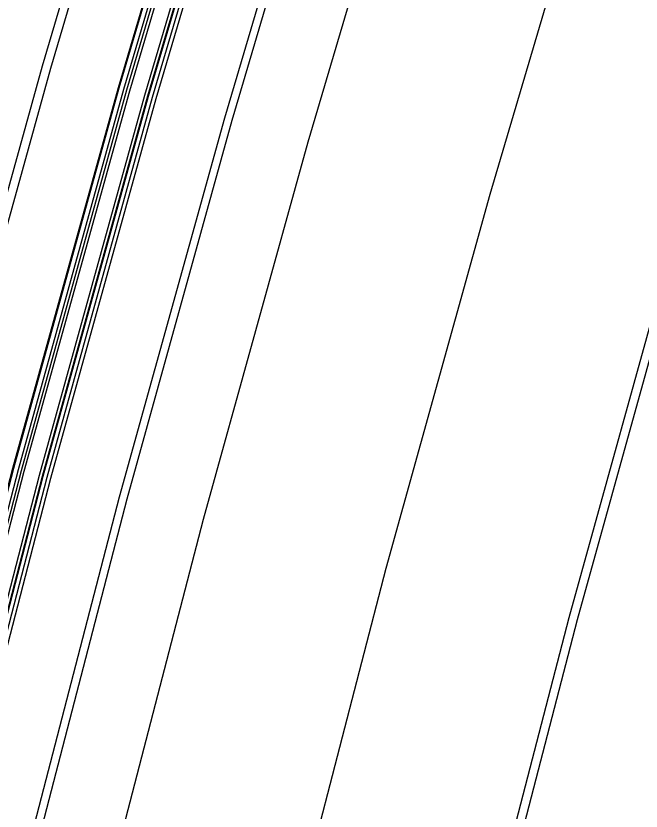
# Model space of a CAD drawing. Extents: x 1797478 to 1804836, y 246529 to 250952.
# Drawn here: x 1798035.9 to 1798075.5, y 250086 to 250136.4 of the extents above; entities that cross this region are included whole.
import ezdxf

# ---------------------------------------------------------------- set-up
doc = ezdxf.new("R2010")
doc.units = 0
for name, color, linetype in [('1', 7, 'Continuous'), ('DRAINAGE', 7, 'Continuous'), ('EDPV-LINE', 7, 'Continuous'), ('SHDR-UPAV', 7, 'Continuous')]:
    doc.layers.add(name, color=color, linetype=linetype)

msp = doc.modelspace()

# ---------------------------------------------------------------- linework, layer by layer
for points in [[(1798053.167, 250077.587), (1798059.342, 250101.406), (1798065.919, 250125.118), (1798072.896, 250148.715), (1798080.27, 250172.191), (1798088.039, 250195.54), (1798096.202, 250218.753), (1798104.756, 250241.826), (1798113.698, 250264.75), (1798123.026, 250287.521), (1798132.738, 250310.13), (1798142.83, 250332.572), (1798153.299, 250354.841), (1798164.144, 250376.93), (1798175.36, 250398.832), (1798185.544, 250417.964), (1798186.944, 250420.541), (1798197.866, 250440.236), (1798198.893, 250442.052), (1798211.204, 250463.358), (1798221.269, 250480.183), (1798223.873, 250484.453), (1798236.896, 250505.331)], [(1798053.167, 250077.587), (1798059.342, 250101.406), (1798065.919, 250125.118), (1798072.896, 250148.715), (1798080.27, 250172.191), (1798088.039, 250195.54), (1798096.202, 250218.753), (1798104.756, 250241.826), (1798113.698, 250264.75), (1798123.026, 250287.521), (1798132.738, 250310.13), (1798142.83, 250332.572), (1798153.299, 250354.841), (1798164.144, 250376.93), (1798175.36, 250398.832), (1798185.544, 250417.964), (1798186.944, 250420.541), (1798197.866, 250440.236), (1798198.893, 250442.052), (1798211.204, 250463.358), (1798221.269, 250480.183), (1798223.873, 250484.453), (1798236.896, 250505.331)], [(1798053.167, 250077.587), (1798059.342, 250101.406), (1798065.919, 250125.118), (1798072.896, 250148.715), (1798080.27, 250172.191), (1798088.039, 250195.54), (1798096.202, 250218.753), (1798104.756, 250241.826), (1798113.698, 250264.75), (1798123.026, 250287.521), (1798132.738, 250310.13), (1798142.83, 250332.572), (1798153.299, 250354.841), (1798164.144, 250376.93), (1798175.36, 250398.832), (1798185.544, 250417.964), (1798186.944, 250420.541), (1798197.866, 250440.236), (1798198.893, 250442.052), (1798211.204, 250463.358), (1798221.269, 250480.183), (1798223.873, 250484.453), (1798236.896, 250505.331)], [(1798053.167, 250077.587), (1798059.342, 250101.406), (1798065.919, 250125.118), (1798072.896, 250148.715), (1798080.27, 250172.191), (1798088.039, 250195.54), (1798096.202, 250218.753), (1798104.756, 250241.826), (1798113.698, 250264.75), (1798123.026, 250287.521), (1798132.738, 250310.13), (1798142.83, 250332.572), (1798153.299, 250354.841), (1798164.144, 250376.93), (1798175.36, 250398.832), (1798185.544, 250417.964), (1798186.944, 250420.541), (1798197.866, 250440.236), (1798198.893, 250442.052), (1798211.204, 250463.358), (1798221.269, 250480.183), (1798223.873, 250484.453), (1798236.896, 250505.331)], [(1798024.549, 250084.749), (1798030.85, 250109.051), (1798037.56, 250133.243), (1798044.678, 250157.318), (1798052.201, 250181.269), (1798060.128, 250205.09), (1798068.456, 250228.774), (1798077.183, 250252.314), (1798086.307, 250275.702), (1798095.824, 250298.934), (1798105.732, 250322.001), (1798116.028, 250344.898), (1798126.71, 250367.618), (1798137.774, 250390.153), (1798149.217, 250412.499), (1798159.607, 250432.019), (1798161.035, 250434.648), (1798172.178, 250454.742), (1798173.227, 250456.595), (1798185.787, 250478.332), (1798196.056, 250495.498)], [(1798025.079, 250084.616), (1798031.377, 250108.909), (1798038.085, 250133.092), (1798045.2, 250157.159), (1798052.72, 250181.101), (1798060.644, 250204.914), (1798068.969, 250228.589), (1798077.693, 250252.12), (1798086.813, 250275.5), (1798096.327, 250298.723), (1798106.231, 250321.782), (1798116.524, 250344.67), (1798127.202, 250367.381), (1798138.261, 250389.909), (1798149.7, 250412.246), (1798160.087, 250431.759), (1798161.515, 250434.388), (1798172.653, 250454.474), (1798173.701, 250456.326), (1798186.257, 250478.055), (1798196.522, 250495.215)], [(1798036.675, 250081.714), (1798042.923, 250105.812), (1798049.577, 250129.8), (1798056.635, 250153.673), (1798064.095, 250177.423), (1798071.955, 250201.043), (1798080.213, 250224.528), (1798088.867, 250247.87), (1798097.913, 250271.062), (1798107.35, 250294.098), (1798117.175, 250316.971), (1798127.385, 250339.675), (1798137.977, 250362.204), (1798148.947, 250384.55), (1798160.294, 250406.708), (1798170.597, 250426.063), (1798172.013, 250428.671), (1798183.063, 250448.595), (1798184.102, 250450.433), (1798196.557, 250471.987), (1798206.739, 250489.009), (1798209.374, 250493.329)], [(1798029.46, 250083.52), (1798035.739, 250107.739), (1798042.426, 250131.849), (1798049.52, 250155.842), (1798057.018, 250179.712), (1798064.917, 250203.451), (1798073.217, 250227.054), (1798081.914, 250250.514), (1798091.007, 250273.823), (1798100.491, 250296.975), (1798110.366, 250319.964), (1798120.627, 250342.783), (1798131.272, 250365.425), (1798142.299, 250387.884), (1798153.703, 250410.154), (1798164.058, 250429.607), (1798165.481, 250432.228), (1798176.586, 250452.253), (1798177.631, 250454.1), (1798190.148, 250475.763), (1798200.382, 250492.87)], [(1798029.751, 250083.447), (1798036.029, 250107.661), (1798042.715, 250131.766), (1798049.807, 250155.754), (1798057.303, 250179.619), (1798065.201, 250203.354), (1798073.499, 250226.953), (1798082.195, 250250.407), (1798091.285, 250273.712), (1798100.768, 250296.859), (1798110.64, 250319.844), (1798120.9, 250342.658), (1798131.543, 250365.295), (1798142.567, 250387.75), (1798153.968, 250410.015), (1798164.321, 250429.464), (1798165.745, 250432.084), (1798176.847, 250452.105), (1798177.892, 250453.952), (1798190.407, 250475.611), (1798200.639, 250492.715)], [(1798029.95, 250083.397), (1798036.227, 250107.608), (1798042.912, 250131.71), (1798050.003, 250155.694), (1798057.498, 250179.556), (1798065.395, 250203.288), (1798073.692, 250226.883), (1798082.386, 250250.334), (1798091.475, 250273.636), (1798100.957, 250296.78), (1798110.828, 250319.761), (1798121.086, 250342.572), (1798131.727, 250365.207), (1798142.75, 250387.658), (1798154.15, 250409.92), (1798164.501, 250429.367), (1798165.924, 250431.986), (1798177.026, 250452.005), (1798178.07, 250453.851), (1798190.583, 250475.507), (1798200.814, 250492.608)], [(1798030.127, 250083.353), (1798036.404, 250107.561), (1798043.088, 250131.659), (1798050.178, 250155.641), (1798057.672, 250179.5), (1798065.568, 250203.229), (1798073.864, 250226.821), (1798082.558, 250250.269), (1798091.646, 250273.568), (1798101.126, 250296.709), (1798110.996, 250319.687), (1798121.252, 250342.496), (1798131.892, 250365.127), (1798142.914, 250387.576), (1798154.312, 250409.835), (1798164.662, 250429.279), (1798166.085, 250431.899), (1798177.185, 250451.915), (1798178.229, 250453.76), (1798190.741, 250475.414), (1798200.97, 250492.513)], [(1798064.808, 250074.674), (1798070.932, 250098.297), (1798077.455, 250121.813), (1798084.374, 250145.216), (1798097.043, 250166.767), (1798113.437, 250186.849), (1798120.539, 250209.964), (1798128.223, 250232.899), (1798136.485, 250255.639), (1798145.319, 250278.168), (1798154.718, 250300.468), (1798164.635, 250322.545), (1798174.932, 250344.447), (1798185.597, 250366.171), (1798196.628, 250387.713), (1798206.645, 250406.53), (1798208.022, 250409.065), (1798218.764, 250428.435), (1798219.774, 250430.221), (1798231.882, 250451.176), (1798241.782, 250467.724), (1798244.342, 250471.924), (1798257.151, 250492.458)], [(1798064.808, 250074.674), (1798070.932, 250098.297), (1798077.455, 250121.813), (1798084.374, 250145.216), (1798097.043, 250166.767), (1798113.437, 250186.849), (1798120.539, 250209.964), (1798128.223, 250232.899), (1798136.485, 250255.639), (1798145.319, 250278.168), (1798154.718, 250300.468), (1798164.635, 250322.545), (1798174.932, 250344.447), (1798185.597, 250366.171), (1798196.628, 250387.713), (1798206.645, 250406.53), (1798208.022, 250409.065), (1798218.764, 250428.435), (1798219.774, 250430.221), (1798231.882, 250451.176), (1798241.782, 250467.724), (1798244.342, 250471.924), (1798257.151, 250492.458)], [(1798064.808, 250074.674), (1798070.932, 250098.297), (1798077.455, 250121.813), (1798084.374, 250145.216), (1798097.043, 250166.767), (1798113.437, 250186.849), (1798120.539, 250209.964), (1798128.223, 250232.899), (1798136.485, 250255.639), (1798145.319, 250278.168), (1798154.718, 250300.468), (1798164.635, 250322.545), (1798174.932, 250344.447), (1798185.597, 250366.171), (1798196.628, 250387.713), (1798206.645, 250406.53), (1798208.022, 250409.065), (1798218.764, 250428.435), (1798219.774, 250430.221), (1798231.882, 250451.176), (1798241.782, 250467.724), (1798244.342, 250471.924), (1798257.151, 250492.458)], [(1798064.808, 250074.674), (1798070.932, 250098.297), (1798077.455, 250121.813), (1798084.374, 250145.216), (1798097.043, 250166.767), (1798113.437, 250186.849), (1798120.539, 250209.964), (1798128.223, 250232.899), (1798136.485, 250255.639), (1798145.319, 250278.168), (1798154.718, 250300.468), (1798164.635, 250322.545), (1798174.932, 250344.447), (1798185.597, 250366.171), (1798196.628, 250387.713), (1798206.645, 250406.53), (1798208.022, 250409.065), (1798218.764, 250428.435), (1798219.774, 250430.221), (1798231.882, 250451.176), (1798241.782, 250467.724), (1798244.342, 250471.924), (1798257.151, 250492.458)], [(1798064.808, 250074.674), (1798070.932, 250098.297), (1798077.455, 250121.813), (1798084.374, 250145.216), (1798097.043, 250166.767), (1798113.437, 250186.849), (1798120.539, 250209.964), (1798128.223, 250232.899), (1798136.485, 250255.639), (1798145.319, 250278.168), (1798154.718, 250300.468), (1798164.635, 250322.545), (1798174.932, 250344.447), (1798185.597, 250366.171), (1798196.628, 250387.713), (1798206.645, 250406.53), (1798208.022, 250409.065), (1798218.764, 250428.435), (1798219.774, 250430.221), (1798231.882, 250451.176), (1798241.782, 250467.724), (1798244.342, 250471.924), (1798257.151, 250492.458)], [(1798031.098, 250083.11), (1798037.369, 250107.302), (1798044.049, 250131.384), (1798051.134, 250155.349), (1798058.624, 250179.192), (1798066.515, 250202.905), (1798074.805, 250226.481), (1798083.492, 250249.914), (1798092.574, 250273.196), (1798102.048, 250296.322), (1798111.911, 250319.285), (1798122.161, 250342.078), (1798132.794, 250364.694), (1798143.807, 250387.128), (1798155.198, 250409.372), (1798165.542, 250428.803), (1798166.964, 250431.421), (1798178.056, 250451.423), (1798179.099, 250453.267), (1798191.603, 250474.906), (1798201.825, 250491.994)], [(1798031.292, 250083.062), (1798037.563, 250107.25), (1798044.241, 250131.329), (1798051.326, 250155.291), (1798058.814, 250179.131), (1798066.704, 250202.84), (1798074.993, 250226.413), (1798083.679, 250249.843), (1798092.76, 250273.122), (1798102.232, 250296.245), (1798112.094, 250319.205), (1798122.342, 250341.994), (1798132.974, 250364.607), (1798143.986, 250387.038), (1798155.376, 250409.279), (1798165.717, 250428.708), (1798167.139, 250431.325), (1798178.23, 250451.324), (1798179.273, 250453.169), (1798191.775, 250474.805), (1798201.996, 250491.89)], [(1798031.326, 250083.053), (1798037.597, 250107.241), (1798044.275, 250131.319), (1798051.36, 250155.281), (1798058.848, 250179.12), (1798066.737, 250202.829), (1798075.026, 250226.401), (1798083.712, 250249.83), (1798092.793, 250273.109), (1798102.265, 250296.231), (1798112.127, 250319.19), (1798122.375, 250341.979), (1798133.006, 250364.592), (1798144.018, 250387.022), (1798155.407, 250409.263), (1798165.749, 250428.691), (1798167.17, 250431.308), (1798178.261, 250451.307), (1798179.304, 250453.151), (1798191.806, 250474.787), (1798202.026, 250491.872)], [(1798065.335, 250074.542), (1798071.457, 250098.156), (1798077.977, 250121.664), (1798084.894, 250145.058), (1798097.56, 250166.6), (1798113.951, 250186.673), (1798121.05, 250209.779), (1798128.731, 250232.706), (1798136.989, 250255.438), (1798145.82, 250277.957), (1798155.216, 250300.25), (1798165.128, 250322.318), (1798175.421, 250344.211), (1798186.083, 250365.928), (1798197.11, 250387.461), (1798207.122, 250406.271), (1798208.499, 250408.805), (1798219.237, 250428.168), (1798220.247, 250429.953), (1798232.35, 250450.9), (1798242.246, 250467.442), (1798244.806, 250471.64), (1798257.61, 250492.166)], [(1798031.583, 250082.989), (1798037.852, 250107.172), (1798044.53, 250131.246), (1798051.613, 250155.204), (1798059.099, 250179.038), (1798066.988, 250202.743), (1798075.275, 250226.311), (1798083.96, 250249.736), (1798093.038, 250273.011), (1798102.509, 250296.129), (1798112.369, 250319.084), (1798122.615, 250341.869), (1798133.245, 250364.478), (1798144.254, 250386.903), (1798155.642, 250409.14), (1798165.981, 250428.565), (1798167.403, 250431.181), (1798178.491, 250451.177), (1798179.534, 250453.021), (1798192.033, 250474.652), (1798202.252, 250491.734)], [(1798041.526, 250080.5), (1798047.752, 250104.516), (1798054.383, 250128.423), (1798061.417, 250152.215), (1798068.852, 250175.884), (1798076.686, 250199.425), (1798084.916, 250222.829), (1798093.54, 250246.092), (1798102.556, 250269.205), (1798111.961, 250292.163), (1798121.752, 250314.959), (1798131.927, 250337.586), (1798142.483, 250360.038), (1798153.417, 250382.309), (1798164.725, 250404.391), (1798174.993, 250423.681), (1798176.405, 250426.28), (1798187.417, 250446.137), (1798188.452, 250447.968), (1798200.865, 250469.45), (1798211.013, 250486.413), (1798213.638, 250490.718)], [(1798041.526, 250080.5), (1798047.752, 250104.516), (1798054.383, 250128.423), (1798061.417, 250152.215), (1798068.852, 250175.884), (1798076.686, 250199.425), (1798084.916, 250222.829), (1798093.54, 250246.092), (1798102.556, 250269.205), (1798111.961, 250292.163), (1798121.752, 250314.959), (1798131.927, 250337.586), (1798142.483, 250360.038), (1798153.417, 250382.309), (1798164.725, 250404.391), (1798174.993, 250423.681), (1798176.405, 250426.28), (1798187.417, 250446.137), (1798188.452, 250447.968), (1798200.865, 250469.45), (1798211.013, 250486.413), (1798213.638, 250490.718)], [(1798041.526, 250080.5), (1798047.752, 250104.516), (1798054.383, 250128.423), (1798061.417, 250152.215), (1798068.852, 250175.884), (1798076.686, 250199.425), (1798084.916, 250222.829), (1798093.54, 250246.092), (1798102.556, 250269.205), (1798111.961, 250292.163), (1798121.752, 250314.959), (1798131.927, 250337.586), (1798142.483, 250360.038), (1798153.417, 250382.309), (1798164.725, 250404.391), (1798174.993, 250423.681), (1798176.405, 250426.28), (1798187.417, 250446.137), (1798188.452, 250447.968), (1798200.865, 250469.45), (1798211.013, 250486.413), (1798213.638, 250490.718)], [(1798041.526, 250080.5), (1798047.752, 250104.516), (1798054.383, 250128.423), (1798061.417, 250152.215), (1798068.852, 250175.884), (1798076.686, 250199.425), (1798084.916, 250222.829), (1798093.54, 250246.092), (1798102.556, 250269.205), (1798111.961, 250292.163), (1798121.752, 250314.959), (1798131.927, 250337.586), (1798142.483, 250360.038), (1798153.417, 250382.309), (1798164.725, 250404.391), (1798174.993, 250423.681), (1798176.405, 250426.28), (1798187.417, 250446.137), (1798188.452, 250447.968), (1798200.865, 250469.45), (1798211.013, 250486.413), (1798213.638, 250490.718)], [(1798041.526, 250080.5), (1798047.752, 250104.516), (1798054.383, 250128.423), (1798061.417, 250152.215), (1798068.852, 250175.884), (1798076.686, 250199.425), (1798084.916, 250222.829), (1798093.54, 250246.092), (1798102.556, 250269.205), (1798111.961, 250292.163), (1798121.752, 250314.959), (1798131.927, 250337.586), (1798142.483, 250360.038), (1798153.417, 250382.309), (1798164.725, 250404.391), (1798174.993, 250423.681), (1798176.405, 250426.28), (1798187.417, 250446.137), (1798188.452, 250447.968), (1798200.865, 250469.45), (1798211.013, 250486.413), (1798213.638, 250490.718)], [(1798036.196, 250081.834), (1798042.445, 250105.94), (1798049.101, 250129.936), (1798056.162, 250153.817), (1798063.624, 250177.575), (1798071.487, 250201.203), (1798079.748, 250224.696), (1798088.404, 250248.045), (1798097.454, 250271.245), (1798106.894, 250294.289), (1798116.722, 250317.17), (1798126.936, 250339.882), (1798137.531, 250362.418), (1798148.505, 250384.772), (1798159.856, 250406.937), (1798170.162, 250426.299), (1798171.579, 250428.907), (1798182.632, 250448.839), (1798183.672, 250450.677), (1798196.131, 250472.238), (1798206.317, 250489.266)]]:
    msp.add_lwpolyline(points)
at = {"layer": '1'}
msp.add_lwpolyline([(1798053.167, 250077.587), (1798059.342, 250101.406), (1798065.919, 250125.118), (1798072.896, 250148.715), (1798080.27, 250172.191), (1798088.039, 250195.54), (1798096.202, 250218.753), (1798104.756, 250241.826), (1798113.698, 250264.75), (1798123.026, 250287.521), (1798132.738, 250310.13), (1798142.83, 250332.572), (1798153.299, 250354.841), (1798164.144, 250376.93), (1798175.36, 250398.832), (1798185.544, 250417.964), (1798186.944, 250420.541), (1798197.866, 250440.236), (1798198.893, 250442.052), (1798211.204, 250463.358), (1798221.269, 250480.183), (1798223.873, 250484.453), (1798236.896, 250505.331)], dxfattribs=at)
at = {"layer": 'DRAINAGE'}
for points in [[(1798029.46, 250083.52), (1798035.739, 250107.739), (1798042.426, 250131.849), (1798049.52, 250155.842), (1798057.018, 250179.712), (1798064.917, 250203.451), (1798073.217, 250227.054), (1798081.914, 250250.514), (1798091.007, 250273.823), (1798100.491, 250296.975), (1798110.366, 250319.964), (1798120.627, 250342.783), (1798131.272, 250365.425), (1798142.299, 250387.884), (1798153.703, 250410.154), (1798164.058, 250429.607), (1798165.481, 250432.228), (1798176.586, 250452.253), (1798177.631, 250454.1), (1798190.148, 250475.763), (1798200.382, 250492.87)], [(1798031.583, 250082.989), (1798037.852, 250107.172), (1798044.53, 250131.246), (1798051.613, 250155.204), (1798059.099, 250179.038), (1798066.988, 250202.743), (1798075.275, 250226.311), (1798083.96, 250249.736), (1798093.038, 250273.011), (1798102.509, 250296.129), (1798112.369, 250319.084), (1798122.615, 250341.869), (1798133.245, 250364.478), (1798144.254, 250386.903), (1798155.642, 250409.14), (1798165.981, 250428.565), (1798167.403, 250431.181), (1798178.491, 250451.177), (1798179.534, 250453.021), (1798192.033, 250474.652), (1798202.252, 250491.734)]]:
    msp.add_lwpolyline(points, dxfattribs=at)
at = {"layer": 'EDPV-LINE'}
for points in [[(1798029.46, 250083.52), (1798035.739, 250107.739), (1798042.426, 250131.849), (1798049.52, 250155.842), (1798057.018, 250179.712), (1798064.917, 250203.451), (1798073.217, 250227.054), (1798081.914, 250250.514), (1798091.007, 250273.823), (1798100.491, 250296.975), (1798110.366, 250319.964), (1798120.627, 250342.783), (1798131.272, 250365.425), (1798142.299, 250387.884), (1798153.703, 250410.154), (1798164.058, 250429.607), (1798165.481, 250432.228), (1798176.586, 250452.253), (1798177.631, 250454.1), (1798190.148, 250475.763), (1798200.382, 250492.87)], [(1798064.808, 250074.674), (1798070.932, 250098.297), (1798077.455, 250121.813), (1798084.374, 250145.216), (1798097.043, 250166.767), (1798113.437, 250186.849), (1798120.539, 250209.964), (1798128.223, 250232.899), (1798136.485, 250255.639), (1798145.319, 250278.168), (1798154.718, 250300.468), (1798164.635, 250322.545), (1798174.932, 250344.447), (1798185.597, 250366.171), (1798196.628, 250387.713), (1798206.645, 250406.53), (1798208.022, 250409.065), (1798218.764, 250428.435), (1798219.774, 250430.221), (1798231.882, 250451.176), (1798241.782, 250467.724), (1798244.342, 250471.924), (1798257.151, 250492.458)], [(1798064.808, 250074.674), (1798070.932, 250098.297), (1798077.455, 250121.813), (1798084.374, 250145.216), (1798097.043, 250166.767), (1798113.437, 250186.849), (1798120.539, 250209.964), (1798128.223, 250232.899), (1798136.485, 250255.639), (1798145.319, 250278.168), (1798154.718, 250300.468), (1798164.635, 250322.545), (1798174.932, 250344.447), (1798185.597, 250366.171), (1798196.628, 250387.713), (1798206.645, 250406.53), (1798208.022, 250409.065), (1798218.764, 250428.435), (1798219.774, 250430.221), (1798231.882, 250451.176), (1798241.782, 250467.724), (1798244.342, 250471.924), (1798257.151, 250492.458)], [(1798031.583, 250082.989), (1798037.852, 250107.172), (1798044.53, 250131.246), (1798051.613, 250155.204), (1798059.099, 250179.038), (1798066.988, 250202.743), (1798075.275, 250226.311), (1798083.96, 250249.736), (1798093.038, 250273.011), (1798102.509, 250296.129), (1798112.369, 250319.084), (1798122.615, 250341.869), (1798133.245, 250364.478), (1798144.254, 250386.903), (1798155.642, 250409.14), (1798165.981, 250428.565), (1798167.403, 250431.181), (1798178.491, 250451.177), (1798179.534, 250453.021), (1798192.033, 250474.652), (1798202.252, 250491.734)], [(1798041.526, 250080.5), (1798047.752, 250104.516), (1798054.383, 250128.423), (1798061.417, 250152.215), (1798068.852, 250175.884), (1798076.686, 250199.425), (1798084.916, 250222.829), (1798093.54, 250246.092), (1798102.556, 250269.205), (1798111.961, 250292.163), (1798121.752, 250314.959), (1798131.927, 250337.586), (1798142.483, 250360.038), (1798153.417, 250382.309), (1798164.725, 250404.391), (1798174.993, 250423.681), (1798176.405, 250426.28), (1798187.417, 250446.137), (1798188.452, 250447.968), (1798200.865, 250469.45), (1798211.013, 250486.413), (1798213.638, 250490.718)]]:
    msp.add_lwpolyline(points, dxfattribs=at)
at = {"layer": 'SHDR-UPAV'}
for points in [[(1798029.4, 250083.535), (1798035.679, 250107.755), (1798042.367, 250131.866), (1798049.46, 250155.86), (1798056.959, 250179.731), (1798064.859, 250203.472), (1798073.159, 250227.076), (1798081.857, 250250.536), (1798090.949, 250273.846), (1798100.434, 250296.999), (1798110.309, 250319.989), (1798120.571, 250342.809), (1798131.216, 250365.452), (1798142.243, 250387.912), (1798153.648, 250410.183), (1798164.003, 250429.637), (1798165.427, 250432.257), (1798176.532, 250452.283), (1798177.577, 250454.13), (1798190.095, 250475.794), (1798200.329, 250492.902)], [(1798029.4, 250083.535), (1798035.679, 250107.755), (1798042.367, 250131.866), (1798049.46, 250155.86), (1798056.959, 250179.731), (1798064.859, 250203.472), (1798073.159, 250227.076), (1798081.857, 250250.536), (1798090.949, 250273.846), (1798100.434, 250296.999), (1798110.309, 250319.989), (1798120.571, 250342.809), (1798131.216, 250365.452), (1798142.243, 250387.912), (1798153.648, 250410.183), (1798164.003, 250429.637), (1798165.427, 250432.257), (1798176.532, 250452.283), (1798177.577, 250454.13), (1798190.095, 250475.794), (1798200.329, 250492.902)], [(1798031.825, 250082.928), (1798038.094, 250107.107), (1798044.77, 250131.177), (1798051.852, 250155.131), (1798059.337, 250178.961), (1798067.224, 250202.662), (1798075.51, 250226.226), (1798084.193, 250249.647), (1798093.27, 250272.918), (1798102.74, 250296.032), (1798112.598, 250318.983), (1798122.842, 250341.764), (1798133.47, 250364.369), (1798144.478, 250386.791), (1798155.863, 250409.024), (1798166.201, 250428.446), (1798167.622, 250431.062), (1798178.709, 250451.054), (1798179.752, 250452.898), (1798192.249, 250474.525), (1798202.466, 250491.605)], [(1798031.825, 250082.928), (1798038.094, 250107.107), (1798044.77, 250131.177), (1798051.852, 250155.131), (1798059.337, 250178.961), (1798067.224, 250202.662), (1798075.51, 250226.226), (1798084.193, 250249.647), (1798093.27, 250272.918), (1798102.74, 250296.032), (1798112.598, 250318.983), (1798122.842, 250341.764), (1798133.47, 250364.369), (1798144.478, 250386.791), (1798155.863, 250409.024), (1798166.201, 250428.446), (1798167.622, 250431.062), (1798178.709, 250451.054), (1798179.752, 250452.898), (1798192.249, 250474.525), (1798202.466, 250491.605)]]:
    msp.add_lwpolyline(points, dxfattribs=at)

doc.saveas('drawing.dxf')
